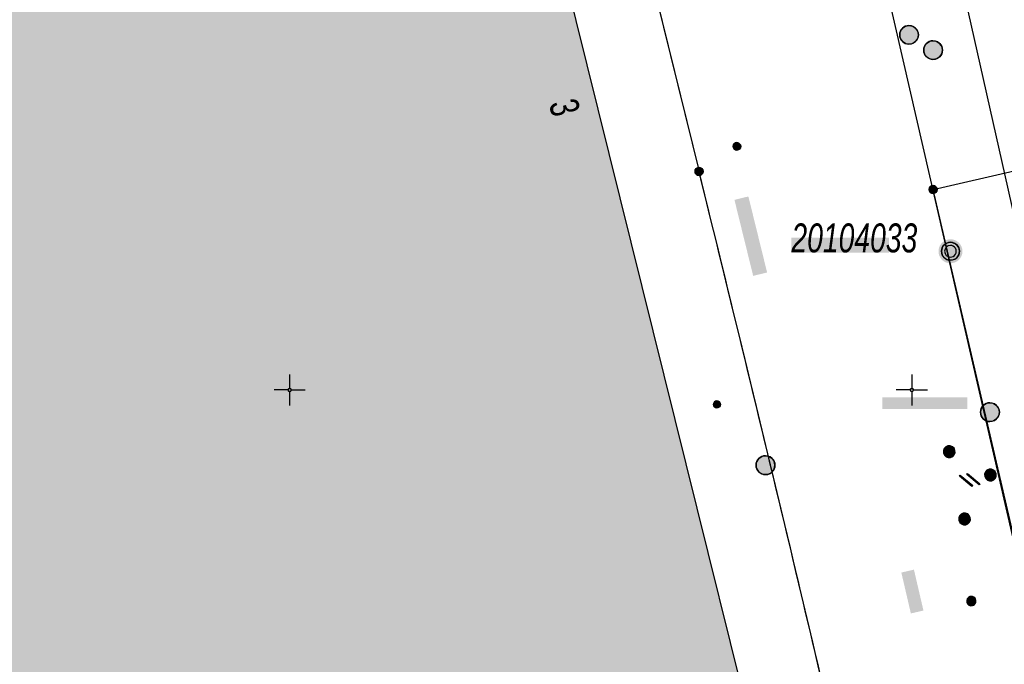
# Model space of a CAD drawing. Header units: metres. Extents: x 2695560 to 2696939, y 1260491 to 1262050.
# Tile 912 of 1005: x 2696515 to 2696555, y 1261489 to 1261515. Entities that reach past the tile are written whole.
import ezdxf

# ---------------------------------------------------------------- set-up
doc = ezdxf.new("R2010")
doc.units = ezdxf.units.M
doc.linetypes.add('AUSGEZOGEN', pattern=[0])
for name, color, linetype in [('XR$1$AV_Gebäudeflächen (BB)', 7, 'AUSGEZOGEN'), ('XR$1$AV_Grenzpunkte', 7, 'AUSGEZOGEN'), ('XR$1$AV_Haus-Nr.', 7, 'AUSGEZOGEN'), ('XR$1$AV_Koordinatennetzpunkte', 7, 'AUSGEZOGEN'), ('XR$1$AV_Lagefixpunkt-Nr.', 7, 'AUSGEZOGEN'), ('XR$1$AV_Lagefixpunkte', 7, 'AUSGEZOGEN'), ('XR$1$AV_Linien (BB)', 7, 'AUSGEZOGEN'), ('XR$1$AW_LK_Schachtdeckel', 24, 'AUSGEZOGEN'), ('XR$1$AW_LK_Zwischenpunkt', 24, 'AUSGEZOGEN'), ('XR$1$EW_LK_Knoten', 1, 'AUSGEZOGEN'), ('XR$1$Liegenschaftsgrenzen', 7, 'AUSGEZOGEN'), ('XR$1$PFAV', 255, 'AUSGEZOGEN'), ('XR$1$PFAW', 255, 'AUSGEZOGEN'), ('XR$1$PFWA', 255, 'AUSGEZOGEN'), ('XR$1$RAEW', 8, 'AUSGEZOGEN'), ('XR$1$WA_LK_Absperrarmatur', 171, 'AUSGEZOGEN'), ('XR$1$WA_LK_Rohrleitungsteil', 171, 'AUSGEZOGEN')]:
    doc.layers.add(name, color=color, linetype=linetype)
doc.styles.add('ARIAL', font='arial.ttf')

# ---------------------------------------------------------------- blocks, each defined once
blk = doc.blocks.new('COMPLEXOBJECT_514')
at = {"layer": 'XR$1$AV_Linien (BB)', "color": 7, "linetype": 'AUSGEZOGEN', "transparency": 33554687}
blk.add_line((6524.541, 11622.527), (6559.285, 11471.249), dxfattribs=at)
blk = doc.blocks.new('COMPLEXOBJECT_754')
at = {"layer": 'XR$1$AV_Linien (BB)', "color": 7, "linetype": 'AUSGEZOGEN', "transparency": 33554687}
blk.add_lwpolyline([(6515.213, 11615.139), (6521.59, 11589.285), (6541.451, 11508.777)], dxfattribs=at)
for centre, radius, start, end in [((4488.768, 11002.806), 2114.123, 13.425275, 13.846935), ((4464.789, 10997.952), 2138.573, 13.022474, 13.40261)]:
    blk.add_arc(centre, radius, start, end, dxfattribs=at)
blk = doc.blocks.new('COMPLEXOBJECT_1411')
at = {"layer": 'XR$1$Liegenschaftsgrenzen', "color": 7, "linetype": 'AUSGEZOGEN', "transparency": 33554687}
blk.add_line((6524.541, 11622.527), (6559.285, 11471.249), dxfattribs=at)
blk = doc.blocks.new('COMPLEXOBJECT_1416')
at = {"layer": 'XR$1$Liegenschaftsgrenzen', "color": 7, "linetype": 'AUSGEZOGEN', "transparency": 33554687}
blk.add_line((6521.59, 11589.285), (6541.451, 11508.777), dxfattribs=at)
blk.add_arc((4587.86, 11026.845), 2012.157, 12.97156, 13.857619, dxfattribs=at)
blk = doc.blocks.new('BWAV1')
at = {"layer": 'XR$1$PFAV', "transparency": 33554687}
blk.add_hatch(color=7, dxfattribs=at).paths.add_polyline_path([(0.67, 0), (0.656, 0.135), (0.616, 0.264), (0.55, 0.383), (0.462, 0.486), (0.354, 0.569), (0.233, 0.628), (0.101, 0.662), (-0.034, 0.669), (-0.168, 0.649), (-0.295, 0.602), (-0.41, 0.53), (-0.508, 0.436), (-0.586, 0.325), (-0.639, 0.201), (-0.667, 0.068), (-0.667, -0.068), (-0.639, -0.201), (-0.586, -0.325), (-0.508, -0.436), (-0.41, -0.53), (-0.295, -0.602), (-0.168, -0.649), (-0.034, -0.669), (0.101, -0.662), (0.233, -0.628), (0.354, -0.569), (0.462, -0.486), (0.55, -0.383), (0.616, -0.264), (0.656, -0.135)])
at = {"color": 7, "transparency": 33554687}
for radius, start, end in [(0.5, 91.1948, 268.8052), (0.326, 91.1948, 268.8052), (0.5, 268.8052, 91.1948), (0.326, 268.8052, 91.1948)]:
    blk.add_arc((0, 0), radius, start, end, dxfattribs=at)
at = {"layer": 'XR$1$PFAV', "transparency": 33554687}
blk.add_circle((0, 0), 0.5, dxfattribs=at)
blk = doc.blocks.new('BAV15')
at = {"layer": 'XR$1$PFAV', "transparency": 33554687}
blk.add_hatch(color=7, dxfattribs=at).paths.add_polyline_path([(0.5, 0), (0.49, 0.1), (0.46, 0.2), (0.41, 0.29), (0.34, 0.36), (0.26, 0.42), (0.17, 0.47), (0.08, 0.49), (-0.03, 0.5), (-0.13, 0.48), (-0.22, 0.45), (-0.31, 0.4), (-0.38, 0.33), (-0.44, 0.24), (-0.48, 0.15), (-0.5, 0.05), (-0.5, -0.05), (-0.48, -0.15), (-0.44, -0.24), (-0.38, -0.33), (-0.31, -0.4), (-0.22, -0.45), (-0.13, -0.48), (-0.03, -0.5), (0.08, -0.49), (0.17, -0.47), (0.26, -0.42), (0.34, -0.36), (0.41, -0.29), (0.46, -0.2), (0.49, -0.1)])
at = {"color": 7, "transparency": 33554687}
for start, end in [(90, 270), (270, 90)]:
    blk.add_arc((0, 0), 0.5, start, end, dxfattribs=at)
at = {"layer": 'XR$1$PFAV', "transparency": 33554687}
blk.add_circle((0, 0), 0.5, dxfattribs=at)
blk = doc.blocks.new('BAV2041')
at = {"color": 7, "transparency": 33554687}
for p, q in [((0, 0.5), (0, 0.05)), ((-0.05, 0), (-0.5, 0)), ((0.05, 0), (0.5, 0)), ((0, -0.05), (0, -0.5))]:
    blk.add_line(p, q, dxfattribs=at)
blk.add_circle((0, 0), 0.05, dxfattribs=at)
for start, end in [(90, 270), (270, 90)]:
    blk.add_arc((0, 0), 0.05, start, end, dxfattribs=at)
blk = doc.blocks.new('BAW2082')
at = {"layer": 'XR$1$PFAW', "transparency": 33554687}
blk.add_hatch(color=7, dxfattribs=at).paths.add_polyline_path([(0.509, -0.003), (0.499, 0.098), (0.469, 0.194), (0.42, 0.283), (0.354, 0.359), (0.274, 0.421), (0.183, 0.466), (0.085, 0.491), (-0.016, 0.496), (-0.116, 0.481), (-0.211, 0.446), (-0.297, 0.392), (-0.37, 0.323), (-0.428, 0.24), (-0.468, 0.147), (-0.488, 0.047), (-0.488, -0.054), (-0.468, -0.153), (-0.428, -0.246), (-0.37, -0.329), (-0.297, -0.398), (-0.211, -0.452), (-0.116, -0.487), (-0.016, -0.502), (0.085, -0.497), (0.183, -0.472), (0.274, -0.427), (0.354, -0.366), (0.42, -0.289), (0.469, -0.2), (0.499, -0.104)])
at = {"transparency": 33554687}
for start, end in [(91.1948, 268.8052), (268.8052, 91.1948)]:
    blk.add_arc((0.01, 0), 0.5, start, end, dxfattribs=at)
at = {"layer": 'XR$1$PFAW', "transparency": 33554687}
blk.add_circle((0.009, -0.003), 0.5, dxfattribs=at)
blk = doc.blocks.new('BAW2088')
at = {"layer": 'XR$1$PFAW', "transparency": 33554687}
blk.add_hatch(color=253, dxfattribs=at).paths.add_polyline_path([(0.51, 0), (0.5, 0.101), (0.47, 0.197), (0.421, 0.286), (0.355, 0.362), (0.275, 0.424), (0.184, 0.469), (0.086, 0.494), (-0.015, 0.499), (-0.115, 0.484), (-0.21, 0.449), (-0.296, 0.395), (-0.369, 0.326), (-0.427, 0.243), (-0.467, 0.15), (-0.487, 0.051), (-0.487, -0.051), (-0.467, -0.15), (-0.427, -0.243), (-0.369, -0.326), (-0.296, -0.395), (-0.21, -0.449), (-0.115, -0.484), (-0.015, -0.499), (0.086, -0.494), (0.184, -0.469), (0.275, -0.424), (0.355, -0.362), (0.421, -0.286), (0.47, -0.197), (0.5, -0.101)])
at = {"transparency": 33554687}
for start, end in [(91.1948, 268.8052), (268.8052, 91.1948)]:
    blk.add_arc((0.01, 0), 0.5, start, end, dxfattribs=at)
at = {"layer": 'XR$1$PFAW', "transparency": 33554687}
blk.add_circle((0.01, 0), 0.5, dxfattribs=at)
blk = doc.blocks.new('BWA2013')
at = {"true_color": 0x000000, "transparency": 33554687}
blk.add_hatch(color=18, dxfattribs=at).paths.add_polyline_path([(-0.291, -0.409), (0.352, 0.357), (0.291, 0.409), (-0.352, -0.357)])
at = {"transparency": 33554687}
blk.add_lwpolyline([(-0.291, -0.409), (-0.352, -0.357), (0.291, 0.409), (0.352, 0.357), (-0.291, -0.409)], close=True, dxfattribs=at)
blk = doc.blocks.new('BWA965')
at = {"layer": 'XR$1$PFWA', "transparency": 33554687}
blk.add_hatch(color=7, dxfattribs=at).paths.add_polyline_path([(0, 0.5), (-0.051, 0.497), (-0.101, 0.49), (-0.15, 0.477), (-0.197, 0.459), (-0.243, 0.437), (-0.286, 0.41), (-0.326, 0.379), (-0.362, 0.344), (-0.395, 0.306), (-0.424, 0.264), (-0.449, 0.22), (-0.469, 0.174), (-0.484, 0.125), (-0.494, 0.076), (-0.499, 0.025), (-0.499, -0.025), (-0.494, -0.076), (-0.484, -0.125), (-0.469, -0.174), (-0.449, -0.22), (-0.424, -0.264), (-0.395, -0.306), (-0.362, -0.344), (-0.326, -0.379), (-0.286, -0.41), (-0.243, -0.437), (-0.197, -0.459), (-0.15, -0.477), (-0.101, -0.49), (-0.051, -0.497), (0, -0.5), (0.051, -0.497), (0.101, -0.49), (0.15, -0.477), (0.197, -0.459), (0.243, -0.437), (0.286, -0.41), (0.326, -0.379), (0.362, -0.344), (0.395, -0.306), (0.424, -0.264), (0.449, -0.22), (0.469, -0.174), (0.484, -0.125), (0.494, -0.076), (0.499, -0.025), (0.499, 0.025), (0.494, 0.076), (0.484, 0.125), (0.469, 0.174), (0.449, 0.22), (0.424, 0.264), (0.395, 0.306), (0.362, 0.344), (0.326, 0.379), (0.286, 0.41), (0.243, 0.437), (0.197, 0.459), (0.15, 0.477), (0.101, 0.49), (0.051, 0.497)])
at = {"transparency": 33554687}
blk.add_line((0, 0.5), (0, -0.5), dxfattribs=at)
for start, end in [(90, 270), (270, 90)]:
    blk.add_arc((0, 0), 0.5, start, end, dxfattribs=at)
blk = doc.blocks.new('BEW957')
at = {"layer": 'XR$1$RAEW', "transparency": 33554687}
blk.add_hatch(color=1, dxfattribs=at).paths.add_polyline_path([(-0.5, 0), (-0.5, -0.05), (-0.49, -0.1), (-0.48, -0.15), (-0.46, -0.2), (-0.44, -0.24), (-0.41, -0.29), (-0.38, -0.33), (-0.34, -0.36), (-0.31, -0.4), (-0.26, -0.42), (-0.22, -0.45), (-0.17, -0.47), (-0.13, -0.48), (-0.08, -0.49), (-0.03, -0.5), (0.03, -0.5), (0.08, -0.49), (0.13, -0.48), (0.17, -0.47), (0.22, -0.45), (0.26, -0.42), (0.31, -0.4), (0.34, -0.36), (0.38, -0.33), (0.41, -0.29), (0.44, -0.24), (0.46, -0.2), (0.48, -0.15), (0.49, -0.1), (0.5, -0.05), (0.5, 0), (0.5, 0.05), (0.49, 0.1), (0.48, 0.15), (0.46, 0.2), (0.44, 0.24), (0.41, 0.29), (0.38, 0.33), (0.34, 0.36), (0.31, 0.4), (0.26, 0.42), (0.22, 0.45), (0.17, 0.47), (0.13, 0.48), (0.08, 0.49), (0.03, 0.5), (-0.03, 0.5), (-0.08, 0.49), (-0.13, 0.48), (-0.17, 0.47), (-0.22, 0.45), (-0.26, 0.42), (-0.31, 0.4), (-0.34, 0.36), (-0.38, 0.33), (-0.41, 0.29), (-0.44, 0.24), (-0.46, 0.2), (-0.48, 0.15), (-0.49, 0.1), (-0.5, 0.05)])
at = {"color": 1, "transparency": 33554687}
for start, end in [(90, 180), (180, 270), (0, 90), (270, 0)]:
    blk.add_arc((0, 0), 0.5, start, end, dxfattribs=at)
at = {"layer": 'XR$1$RAEW', "color": 1, "transparency": 33554687}
blk.add_circle((0, 0), 0.5, dxfattribs=at)

msp = doc.modelspace()

# ---------------------------------------------------------------- hatches: boundary and pattern name
at = {"transparency": 33554687}
for points in [[(2696544.403, 1261507.582), (2696543.843, 1261507.445), (2696544.595, 1261504.392), (2696545.155, 1261504.529)], [(2696546.132, 1261505.922), (2696546.132, 1261505.319), (2696550.056, 1261505.319), (2696550.056, 1261505.922)], [(2696549.781, 1261499.515), (2696549.781, 1261499.043), (2696553.204, 1261499.043), (2696553.204, 1261499.515)], [(2696551.054, 1261492.593), (2696550.548, 1261492.476), (2696550.93, 1261490.833), (2696551.436, 1261490.95)]]:
    msp.add_hatch(color=7, dxfattribs=at).paths.add_polyline_path(points)
at = {"layer": 'XR$1$AV_Gebäudeflächen (BB)', "true_color": 0xd2d2d2, "transparency": 33554687}
msp.add_hatch(color=254, dxfattribs=at).paths.add_polyline_path([(2696534.342, 1261527.34), (2696514.711, 1261522.487), (2696514.569, 1261523.062), (2696459.819, 1261509.54), (2696459.964, 1261508.952), (2696440.992, 1261504.262), (2696441.033, 1261504.097), (2696452.922, 1261455.921), (2696546.342, 1261478.978), (2696534.383, 1261527.175)])

# ---------------------------------------------------------------- linework, layer by layer
at = {"layer": 'XR$1$AV_Linien (BB)', "color": 7, "linetype": 'AUSGEZOGEN', "transparency": 33554687}
msp.add_line((2696553.213, 1261515.038), (2696556.161, 1261501.934), dxfattribs=at)
msp.add_lwpolyline([(2696546.342, 1261478.978), (2696534.383, 1261527.175), (2696534.342, 1261527.34)], dxfattribs=at)
at = {"layer": 'XR$1$Liegenschaftsgrenzen', "color": 7, "linetype": 'AUSGEZOGEN', "transparency": 33554687}
msp.add_lwpolyline([(2696560.358, 1261471.156), (2696551.823, 1261507.859), (2696588.84, 1261516.404), (2696615.646, 1261548.294), (2696617.657, 1261540.165), (2696615.833, 1261529.402)], dxfattribs=at)

# ---------------------------------------------------------------- block references
at = {"layer": 'XR$1$AV_Grenzpunkte', "color": 7, "linetype": 'AUSGEZOGEN', "lineweight": -3, "transparency": 33554687, "xscale": 0.3249999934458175, "yscale": 0.3249999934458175}
for p in [(2696542.421, 1261508.587), (2696551.823, 1261507.859)]:
    msp.add_blockref('BAV15', p, dxfattribs=at)
at = {"layer": 'XR$1$AV_Koordinatennetzpunkte', "color": 7, "linetype": 'AUSGEZOGEN', "lineweight": -3, "transparency": 33554687, "xscale": 1.25, "yscale": 1.25}
for p in [(2696525.97, 1261499.81), (2696550.97, 1261499.81)]:
    msp.add_blockref('BAV2041', p, dxfattribs=at)
at = {"layer": 'XR$1$AV_Lagefixpunkte', "color": 7, "linetype": 'AUSGEZOGEN', "lineweight": -3, "transparency": 33554687, "xscale": 0.7199999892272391, "yscale": 0.7199999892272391}
msp.add_blockref('BWAV1', (2696552.521, 1261505.38, 438.115), dxfattribs=at)
at = {"layer": 'XR$1$AV_Linien (BB)', "color": 7, "linetype": 'AUSGEZOGEN', "lineweight": -3, "transparency": 33554687}
for name in ['COMPLEXOBJECT_514', 'COMPLEXOBJECT_754']:
    msp.add_blockref(name, (2690000.97, 1249999.81), dxfattribs=at)
at = {"layer": 'XR$1$AW_LK_Schachtdeckel', "color": 24, "linetype": 'AUSGEZOGEN', "lineweight": -3, "transparency": 33554687}
for name, p, xscale, yscale in [('BAW2082', (2696550.851, 1261514.074), 0.7499999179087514, 0.7499999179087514), ('BAW2082', (2696551.816, 1261513.461), 0.7499999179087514, 0.7499999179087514), ('BAW2088', (2696554.099, 1261498.918), 0.7578193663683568, 0.7578193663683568), ('BAW2088', (2696545.085, 1261496.788), 0.7578193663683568, 0.7578193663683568)]:
    msp.add_blockref(name, p, dxfattribs=dict(at, xscale=xscale, yscale=yscale))
at = {"layer": 'XR$1$AW_LK_Zwischenpunkt', "color": 24, "linetype": 'AUSGEZOGEN', "lineweight": -3, "transparency": 33554687, "xscale": 0.2999999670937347, "yscale": 0.2999999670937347}
msp.add_blockref('BAW2082', (2696543.94, 1261509.594), dxfattribs=at)
at = {"layer": 'XR$1$EW_LK_Knoten', "color": 1, "linetype": 'AUSGEZOGEN', "lineweight": -3, "transparency": 33554687, "xscale": 0.2749999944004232, "yscale": 0.2749999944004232}
msp.add_blockref('BEW957', (2696543.139, 1261499.232), dxfattribs=at)
at = {"layer": 'XR$1$Liegenschaftsgrenzen', "color": 7, "linetype": 'AUSGEZOGEN', "lineweight": -3, "transparency": 33554687}
for name in ['COMPLEXOBJECT_1411', 'COMPLEXOBJECT_1416']:
    msp.add_blockref(name, (2690000.97, 1249999.81), dxfattribs=at)
at = {"layer": 'XR$1$WA_LK_Absperrarmatur', "color": 171, "linetype": 'AUSGEZOGEN', "lineweight": -3, "transparency": 33554687}
for p, xscale, yscale, rotation in [((2696552.471, 1261497.331), 0.4755282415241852, 0.4755282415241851, 102.822534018), ((2696554.128, 1261496.392), 0.475528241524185, 0.475528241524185, 13.539210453), ((2696553.086, 1261494.63), 0.475528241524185, 0.4755282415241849, 102.822534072), ((2696553.359, 1261491.329), 0.3749999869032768, 0.3749999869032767, 193.7432882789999)]:
    msp.add_blockref('BWA965', p, dxfattribs=dict(at, xscale=xscale, yscale=yscale, rotation=rotation))
at = {"layer": 'XR$1$WA_LK_Rohrleitungsteil', "color": 171, "linetype": 'AUSGEZOGEN', "lineweight": -3, "transparency": 33554687, "rotation": 270}
for p, xscale, yscale in [((2696553.149, 1261496.157), 0.6499999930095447, 0.6499999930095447), ((2696553.441, 1261496.227), 0.6499999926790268, 0.6499999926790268)]:
    msp.add_blockref('BWA2013', p, dxfattribs=dict(at, xscale=xscale, yscale=yscale))

# ---------------------------------------------------------------- texts
at = {"layer": 'XR$1$AV_Haus-Nr.', "color": 7, "transparency": 33554687, "insert": (2696537.588, 1261511.298), "char_height": 1.1621, "width": 1.02516, "attachment_point": 2, "rotation": 283.8573, "style": 'ARIAL'}
msp.add_mtext('\\W0.68;3', dxfattribs=at)
at = {"layer": 'XR$1$AV_Lagefixpunkt-Nr.', "color": 7, "transparency": 33554687, "insert": (2696546.132, 1261505.319), "char_height": 1.1621, "width": 5.50234, "attachment_point": 7, "style": 'ARIAL'}
msp.add_mtext('\\A1;{\\fArial|i1|b0;\\H1.162102;\\W0.700000;\\C7;20104033}\\P', dxfattribs=at)

doc.saveas('drawing.dxf')
